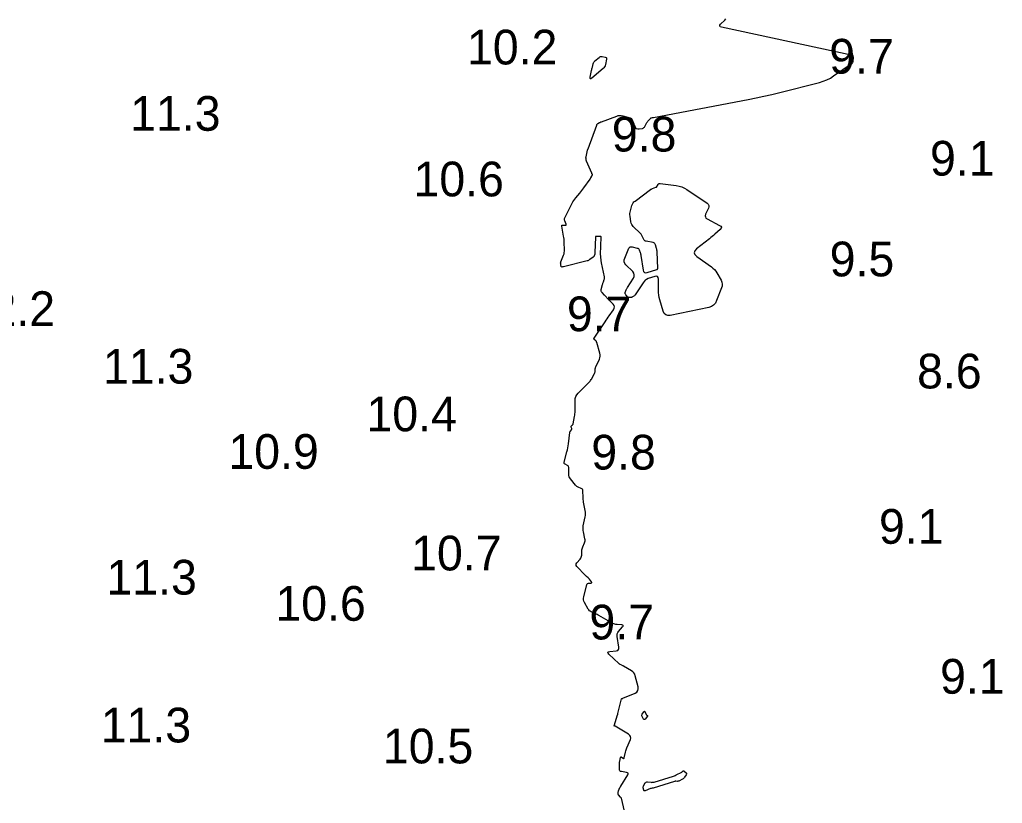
# Model space of a CAD drawing. Extents: x 1023796 to 1112670, y 656573 to 837340.
# Drawn here: x 1100633 to 1100774.5, y 688447.2 to 688560 of the extents above; entities that cross this region are included whole.
import ezdxf

# ---------------------------------------------------------------- set-up
doc = ezdxf.new("R2010")
doc.units = 0
doc.layers.add('V-CHAN-CONT-10FT', color=7, linetype='Continuous')
doc.layers.add('V-TOPO-SOUN', color=7, linetype='Continuous')

msp = doc.modelspace()

# ---------------------------------------------------------------- linework, layer by layer
at = {"layer": 'V-CHAN-CONT-10FT'}
msp.add_lwpolyline([(1100720.07, 688446.2), (1100719.72, 688447.69), (1100719.69, 688447.79), (1100719.65, 688447.88), (1100719.61, 688447.96), (1100719.55, 688448.04), (1100719.25, 688448.38), (1100719.21, 688448.44), (1100719.19, 688448.5), (1100719.18, 688448.57), (1100719.19, 688448.65), (1100719.26, 688448.99), (1100719.28, 688449.04), (1100719.29, 688449.1), (1100719.32, 688449.15), (1100719.34, 688449.21), (1100719.45, 688449.42), (1100719.48, 688449.47), (1100719.51, 688449.52), (1100719.54, 688449.57), (1100719.57, 688449.62), (1100720.56, 688451.24), (1100720.62, 688451.37), (1100720.61, 688451.48), (1100720.54, 688451.55), (1100720.4, 688451.59), (1100719.67, 688451.72), (1100719.54, 688451.76), (1100719.44, 688451.84), (1100719.38, 688451.94), (1100719.36, 688452.08), (1100719.36, 688452.8), (1100719.37, 688452.91), (1100719.38, 688453.02), (1100719.39, 688453.14), (1100719.42, 688453.25), (1100719.54, 688453.77), (1100719.56, 688453.83), (1100719.59, 688453.86), (1100719.63, 688453.86), (1100719.69, 688453.83), (1100719.92, 688453.65), (1100719.97, 688453.62), (1100720.02, 688453.62), (1100720.05, 688453.65), (1100720.07, 688453.71), (1100720.26, 688454.54), (1100720.3, 688454.7), (1100720.35, 688454.86), (1100720.4, 688455.01), (1100720.46, 688455.17), (1100720.95, 688456.33), (1100721.01, 688456.56), (1100720.99, 688456.77), (1100720.89, 688456.95), (1100720.7, 688457.1), (1100718.74, 688458.29), (1100718.72, 688458.29), (1100718.71, 688458.3), (1100718.7, 688458.3), (1100718.68, 688458.3), (1100718.62, 688458.3), (1100718.6, 688458.31), (1100718.6, 688458.31), (1100718.59, 688458.32), (1100718.6, 688458.33), (1100719.11, 688459.89), (1100719.12, 688459.91), (1100719.12, 688459.93), (1100719.12, 688459.94), (1100719.12, 688459.96), (1100719.12, 688460.03), (1100719.12, 688460.05), (1100719.13, 688460.06), (1100719.13, 688460.08), (1100719.13, 688460.1), (1100719.69, 688462.23), (1100719.7, 688462.25), (1100719.71, 688462.26), (1100719.72, 688462.27), (1100719.74, 688462.27), (1100719.81, 688462.27), (1100719.83, 688462.27), (1100719.84, 688462.27), (1100719.86, 688462.28), (1100719.88, 688462.28), (1100721.63, 688463.04), (1100721.88, 688463.19), (1100722.03, 688463.39), (1100722.09, 688463.64), (1100722.06, 688463.93), (1100721.66, 688465.53), (1100721.58, 688465.75), (1100721.46, 688465.94), (1100721.31, 688466.11), (1100721.11, 688466.25), (1100719.97, 688466.92), (1100719.91, 688466.95), (1100719.85, 688466.98), (1100719.79, 688467.01), (1100719.73, 688467.04), (1100719.49, 688467.15), (1100719.43, 688467.18), (1100719.37, 688467.22), (1100719.32, 688467.25), (1100719.27, 688467.3), (1100717.85, 688468.66), (1100717.73, 688468.8), (1100717.71, 688468.91), (1100717.8, 688468.99), (1100717.98, 688469.04), (1100718.92, 688469.14), (1100719.12, 688469.19), (1100719.25, 688469.3), (1100719.31, 688469.45), (1100719.31, 688469.66), (1100719.05, 688471.19), (1100719.04, 688471.39), (1100719.06, 688471.57), (1100719.13, 688471.74), (1100719.25, 688471.9), (1100719.83, 688472.57), (1100719.9, 688472.68), (1100719.91, 688472.77), (1100719.85, 688472.82), (1100719.71, 688472.85), (1100719.04, 688472.89), (1100718.87, 688472.92), (1100718.71, 688472.95), (1100718.55, 688473.01), (1100718.4, 688473.08), (1100716.43, 688474.2), (1100716.3, 688474.27), (1100716.16, 688474.35), (1100716.02, 688474.41), (1100715.87, 688474.48), (1100715.3, 688474.74), (1100715.17, 688474.81), (1100715.05, 688474.9), (1100714.95, 688475.01), (1100714.86, 688475.14), (1100714.34, 688476.06), (1100714.25, 688476.27), (1100714.21, 688476.47), (1100714.2, 688476.69), (1100714.23, 688476.91), (1100714.69, 688478.67), (1100714.72, 688478.75), (1100714.77, 688478.81), (1100714.83, 688478.84), (1100714.91, 688478.86), (1100715.28, 688478.88), (1100715.35, 688478.9), (1100715.39, 688478.93), (1100715.39, 688478.97), (1100715.35, 688479.04), (1100715.06, 688479.44), (1100715.02, 688479.49), (1100714.97, 688479.54), (1100714.92, 688479.59), (1100714.86, 688479.64), (1100714.64, 688479.81), (1100714.59, 688479.85), (1100714.53, 688479.9), (1100714.48, 688479.95), (1100714.43, 688480), (1100713.25, 688481.28), (1100713.16, 688481.41), (1100713.13, 688481.54), (1100713.16, 688481.66), (1100713.24, 688481.79), (1100713.72, 688482.34), (1100713.81, 688482.46), (1100713.88, 688482.59), (1100713.92, 688482.74), (1100713.94, 688482.89), (1100713.97, 688483.51), (1100713.98, 688483.66), (1100714.01, 688483.81), (1100714.05, 688483.95), (1100714.1, 688484.1), (1100714.35, 688484.66), (1100714.4, 688484.8), (1100714.43, 688484.94), (1100714.43, 688485.09), (1100714.41, 688485.24), (1100714.19, 688486.24), (1100714.15, 688486.45), (1100714.13, 688486.67), (1100714.14, 688486.89), (1100714.17, 688487.1), (1100714.43, 688488.4), (1100714.47, 688488.63), (1100714.48, 688488.86), (1100714.47, 688489.1), (1100714.44, 688489.33), (1100714.25, 688490.29), (1100714.22, 688490.51), (1100714.19, 688490.72), (1100714.17, 688490.93), (1100714.15, 688491.14), (1100714.11, 688492.2), (1100714.09, 688492.3), (1100714.04, 688492.39), (1100713.97, 688492.47), (1100713.88, 688492.52), (1100713.44, 688492.69), (1100713.33, 688492.74), (1100713.23, 688492.8), (1100713.15, 688492.87), (1100713.07, 688492.96), (1100712.34, 688493.88), (1100712.24, 688494.03), (1100712.16, 688494.2), (1100712.11, 688494.37), (1100712.09, 688494.56), (1100712.07, 688495.52), (1100712.06, 688495.61), (1100712.02, 688495.69), (1100711.97, 688495.76), (1100711.89, 688495.81), (1100711.55, 688496), (1100711.48, 688496.06), (1100711.43, 688496.12), (1100711.41, 688496.2), (1100711.43, 688496.29), (1100711.81, 688497.78), (1100711.88, 688498.06), (1100711.94, 688498.34), (1100711.99, 688498.63), (1100712.03, 688498.91), (1100712.22, 688500.57), (1100712.23, 688500.63), (1100712.25, 688500.68), (1100712.27, 688500.73), (1100712.31, 688500.77), (1100712.46, 688500.96), (1100712.49, 688501), (1100712.51, 688501.05), (1100712.51, 688501.09), (1100712.5, 688501.14), (1100712.42, 688501.35), (1100712.41, 688501.4), (1100712.41, 688501.44), (1100712.43, 688501.48), (1100712.46, 688501.52), (1100712.62, 688501.65), (1100712.65, 688501.69), (1100712.68, 688501.73), (1100712.7, 688501.77), (1100712.71, 688501.82), (1100712.92, 688502.86), (1100712.95, 688503.05), (1100712.97, 688503.24), (1100712.99, 688503.43), (1100712.99, 688503.62), (1100712.98, 688505.15), (1100713.01, 688505.46), (1100713.09, 688505.74), (1100713.23, 688506.01), (1100713.43, 688506.24), (1100715.14, 688507.97), (1100715.23, 688508.07), (1100715.32, 688508.19), (1100715.4, 688508.31), (1100715.47, 688508.43), (1100715.78, 688509.07), (1100715.81, 688509.14), (1100715.84, 688509.22), (1100715.86, 688509.3), (1100715.86, 688509.37), (1100715.88, 688509.69), (1100715.89, 688509.77), (1100715.91, 688509.85), (1100715.93, 688509.93), (1100715.96, 688510), (1100716.49, 688511.12), (1100716.57, 688511.33), (1100716.61, 688511.55), (1100716.61, 688511.77), (1100716.56, 688511.99), (1100716.11, 688513.53), (1100716.09, 688513.59), (1100716.06, 688513.65), (1100716.02, 688513.71), (1100715.97, 688513.76), (1100715.76, 688513.95), (1100715.72, 688514), (1100715.7, 688514.05), (1100715.7, 688514.1), (1100715.73, 688514.16), (1100717.31, 688516.52), (1100717.46, 688516.74), (1100717.6, 688516.95), (1100717.75, 688517.17), (1100717.91, 688517.38), (1100718.52, 688518.24), (1100718.63, 688518.45), (1100718.66, 688518.65), (1100718.6, 688518.84), (1100718.46, 688519.03), (1100717.58, 688519.97), (1100717.49, 688520.06), (1100717.4, 688520.16), (1100717.31, 688520.25), (1100717.22, 688520.34), (1100716.87, 688520.72), (1100716.8, 688520.82), (1100716.75, 688520.92), (1100716.74, 688521.04), (1100716.76, 688521.16), (1100716.94, 688521.86), (1100716.97, 688521.96), (1100717, 688522.05), (1100717.02, 688522.15), (1100717.06, 688522.24), (1100717.18, 688522.62), (1100717.21, 688522.71), (1100717.22, 688522.81), (1100717.22, 688522.91), (1100717.21, 688523), (1100716.8, 688524.99), (1100716.78, 688525.09), (1100716.76, 688525.19), (1100716.75, 688525.29), (1100716.74, 688525.4), (1100716.69, 688525.8), (1100716.68, 688525.9), (1100716.68, 688526.01), (1100716.67, 688526.11), (1100716.67, 688526.21), (1100716.74, 688528.69), (1100716.74, 688528.73), (1100716.72, 688528.77), (1100716.69, 688528.78), (1100716.64, 688528.79), (1100716.44, 688528.79), (1100716.38, 688528.79), (1100716.33, 688528.79), (1100716.28, 688528.79), (1100716.23, 688528.79), (1100716.02, 688528.8), (1100715.97, 688528.8), (1100715.94, 688528.78), (1100715.92, 688528.75), (1100715.91, 688528.7), (1100715.85, 688526.49), (1100715.85, 688526.43), (1100715.84, 688526.37), (1100715.83, 688526.31), (1100715.81, 688526.25), (1100715.75, 688526), (1100715.73, 688525.94), (1100715.7, 688525.89), (1100715.66, 688525.85), (1100715.61, 688525.81), (1100715.13, 688525.47), (1100715.03, 688525.41), (1100714.93, 688525.35), (1100714.82, 688525.31), (1100714.71, 688525.27), (1100711.32, 688524.43), (1100711.29, 688524.42), (1100711.26, 688524.41), (1100711.23, 688524.41), (1100711.2, 688524.4), (1100711.07, 688524.39), (1100711.04, 688524.4), (1100711.02, 688524.41), (1100711, 688524.42), (1100710.99, 688524.45), (1100710.93, 688524.71), (1100710.93, 688524.74), (1100710.92, 688524.78), (1100710.92, 688524.81), (1100710.92, 688524.85), (1100710.91, 688524.99), (1100710.91, 688525.02), (1100710.92, 688525.06), (1100710.93, 688525.09), (1100710.94, 688525.12), (1100711.34, 688526.12), (1100711.4, 688526.3), (1100711.44, 688526.48), (1100711.47, 688526.67), (1100711.47, 688526.86), (1100711.44, 688527.91), (1100711.43, 688528.15), (1100711.4, 688528.39), (1100711.37, 688528.63), (1100711.34, 688528.86), (1100711.08, 688530.29), (1100711.07, 688530.36), (1100711.1, 688530.41), (1100711.15, 688530.44), (1100711.22, 688530.44), (1100711.58, 688530.4), (1100711.66, 688530.4), (1100711.7, 688530.43), (1100711.71, 688530.48), (1100711.69, 688530.55), (1100711.5, 688531.04), (1100711.47, 688531.15), (1100711.46, 688531.26), (1100711.48, 688531.36), (1100711.52, 688531.47), (1100712.57, 688533.58), (1100712.68, 688533.78), (1100712.81, 688533.98), (1100712.94, 688534.17), (1100713.08, 688534.35), (1100713.69, 688535.05), (1100713.83, 688535.23), (1100713.98, 688535.41), (1100714.12, 688535.6), (1100714.25, 688535.79), (1100715.15, 688537.05), (1100715.18, 688537.1), (1100715.21, 688537.14), (1100715.23, 688537.18), (1100715.26, 688537.23), (1100715.4, 688537.47), (1100715.41, 688537.48), (1100715.41, 688537.49), (1100715.42, 688537.5), (1100715.42, 688537.51), (1100715.43, 688537.56), (1100715.44, 688537.57), (1100715.44, 688537.58), (1100715.44, 688537.59), (1100715.45, 688537.6), (1100715.49, 688537.7), (1100715.49, 688537.72), (1100715.49, 688537.74), (1100715.49, 688537.75), (1100715.48, 688537.77), (1100715.42, 688537.83), (1100715.41, 688537.85), (1100715.4, 688537.87), (1100715.39, 688537.89), (1100715.38, 688537.9), (1100714.65, 688539.65), (1100714.59, 688539.8), (1100714.57, 688539.96), (1100714.56, 688540.12), (1100714.58, 688540.28), (1100714.78, 688541.22), (1100714.78, 688541.24), (1100714.79, 688541.25), (1100714.79, 688541.27), (1100714.8, 688541.28), (1100714.83, 688541.34), (1100714.84, 688541.36), (1100714.85, 688541.37), (1100714.85, 688541.39), (1100714.86, 688541.4), (1100716.11, 688544.84), (1100716.13, 688544.9), (1100716.17, 688544.96), (1100716.22, 688545), (1100716.27, 688545.05), (1100716.52, 688545.2), (1100716.58, 688545.23), (1100716.64, 688545.26), (1100716.7, 688545.29), (1100716.77, 688545.32), (1100718.98, 688546.14), (1100719.19, 688546.2), (1100719.41, 688546.23), (1100719.62, 688546.22), (1100719.84, 688546.18), (1100720.9, 688545.9), (1100721.01, 688545.85), (1100721.1, 688545.79), (1100721.17, 688545.7), (1100721.23, 688545.6), (1100721.44, 688545.04), (1100721.47, 688544.97), (1100721.49, 688544.9), (1100721.52, 688544.83), (1100721.55, 688544.76), (1100721.68, 688544.44), (1100721.7, 688544.4), (1100721.73, 688544.36), (1100721.77, 688544.34), (1100721.81, 688544.33), (1100722.01, 688544.31), (1100722.06, 688544.3), (1100722.11, 688544.3), (1100722.16, 688544.3), (1100722.21, 688544.31), (1100722.68, 688544.36), (1100722.77, 688544.38), (1100722.84, 688544.42), (1100722.91, 688544.48), (1100722.96, 688544.55), (1100723.22, 688545.01), (1100723.27, 688545.1), (1100723.34, 688545.2), (1100723.4, 688545.29), (1100723.48, 688545.38), (1100723.88, 688545.84), (1100723.91, 688545.86), (1100723.93, 688545.88), (1100723.96, 688545.89), (1100724, 688545.9), (1100724.13, 688545.92), (1100724.17, 688545.92), (1100724.2, 688545.93), (1100724.24, 688545.93), (1100724.27, 688545.94), (1100737.89, 688548.52), (1100739.04, 688548.75), (1100740.18, 688549), (1100741.32, 688549.26), (1100742.46, 688549.54), (1100748.18, 688550.99), (1100748.72, 688551.15), (1100749.24, 688551.36), (1100749.74, 688551.61), (1100750.21, 688551.91), (1100752.86, 688553.76), (1100752.93, 688553.82), (1100752.97, 688553.88), (1100753.01, 688553.95), (1100753.03, 688554.04), (1100753.09, 688554.52), (1100753.09, 688554.54), (1100753.09, 688554.56), (1100753.08, 688554.58), (1100753.08, 688554.6), (1100753.04, 688554.7), (1100753.04, 688554.71), (1100753.04, 688554.73), (1100753.03, 688554.74), (1100753.03, 688554.75), (1100753.02, 688554.81), (1100753.02, 688554.82), (1100753.01, 688554.83), (1100753, 688554.84), (1100752.99, 688554.85), (1100734.06, 688558.95), (1100733.89, 688559.01), (1100733.81, 688559.1), (1100733.83, 688559.21), (1100733.94, 688559.35), (1100734.57, 688559.97), (1100734.68, 688560.12)], dxfattribs=at)
for points in [[(1100716.65, 688554.7), (1100716.76, 688554.71), (1100716.87, 688554.7), (1100717.34, 688554.61), (1100717.44, 688554.57), (1100717.5, 688554.51), (1100717.53, 688554.43), (1100717.52, 688554.33), (1100717.35, 688553.54), (1100717.3, 688553.37), (1100717.23, 688553.22), (1100717.14, 688553.09), (1100717.02, 688552.97), (1100715.4, 688551.58), (1100715.27, 688551.49), (1100715.19, 688551.48), (1100715.15, 688551.56), (1100715.17, 688551.72), (1100715.37, 688552.71), (1100715.4, 688552.84), (1100715.42, 688552.96), (1100715.45, 688553.08), (1100715.48, 688553.2), (1100715.6, 688553.68), (1100715.64, 688553.79), (1100715.7, 688553.9), (1100715.77, 688553.99), (1100715.85, 688554.08), (1100716.46, 688554.59), (1100716.55, 688554.66)], [(1100731.74, 688531.6), (1100731.83, 688531.45), (1100732.01, 688531.32), (1100733.8, 688530.39), (1100733.98, 688530.26), (1100734.05, 688530.12), (1100734.01, 688529.97), (1100733.88, 688529.81), (1100733.11, 688529.12), (1100732.92, 688528.95), (1100732.73, 688528.79), (1100732.53, 688528.63), (1100732.33, 688528.47), (1100730.49, 688527.03), (1100730.21, 688526.74), (1100730.12, 688526.46), (1100730.22, 688526.18), (1100730.52, 688525.9), (1100732.61, 688524.43), (1100732.84, 688524.24), (1100733.06, 688524.03), (1100733.24, 688523.8), (1100733.41, 688523.54), (1100734.01, 688522.48), (1100734.13, 688522.21), (1100734.18, 688521.94), (1100734.16, 688521.66), (1100734.09, 688521.38), (1100733.37, 688519.56), (1100733.18, 688519.2), (1100732.93, 688518.91), (1100732.61, 688518.71), (1100732.22, 688518.58), (1100726.7, 688517.42), (1100726.34, 688517.39), (1100726.05, 688517.49), (1100725.83, 688517.7), (1100725.68, 688518.03), (1100725.2, 688519.67), (1100725.11, 688520.01), (1100725.05, 688520.36), (1100725.01, 688520.71), (1100725, 688521.06), (1100724.98, 688522.67), (1100724.95, 688522.88), (1100724.86, 688523.01), (1100724.7, 688523.06), (1100724.49, 688523.02), (1100723.52, 688522.72), (1100723.29, 688522.62), (1100723.09, 688522.49), (1100722.92, 688522.33), (1100722.77, 688522.13), (1100721.65, 688520.37), (1100721.61, 688520.32), (1100721.56, 688520.27), (1100721.51, 688520.23), (1100721.45, 688520.19), (1100721.18, 688520.05), (1100721.14, 688520.03), (1100721.09, 688520.01), (1100721.04, 688520), (1100720.99, 688520), (1100720.78, 688520), (1100720.73, 688520), (1100720.68, 688520.02), (1100720.64, 688520.04), (1100720.6, 688520.07), (1100720.29, 688520.4), (1100720.24, 688520.47), (1100720.21, 688520.54), (1100720.21, 688520.62), (1100720.22, 688520.71), (1100720.35, 688521.1), (1100720.39, 688521.19), (1100720.43, 688521.28), (1100720.47, 688521.37), (1100720.52, 688521.45), (1100721.38, 688522.8), (1100721.49, 688523.05), (1100721.51, 688523.28), (1100721.44, 688523.51), (1100721.28, 688523.73), (1100720.31, 688524.69), (1100720.14, 688524.92), (1100720.05, 688525.16), (1100720.05, 688525.42), (1100720.13, 688525.69), (1100720.75, 688527.09), (1100720.82, 688527.21), (1100720.92, 688527.29), (1100721.05, 688527.32), (1100721.2, 688527.31), (1100721.94, 688527.13), (1100722.03, 688527.1), (1100722.11, 688527.05), (1100722.17, 688526.98), (1100722.22, 688526.88), (1100722.36, 688526.48), (1100722.39, 688526.38), (1100722.42, 688526.28), (1100722.44, 688526.17), (1100722.46, 688526.07), (1100722.79, 688523.95), (1100722.86, 688523.74), (1100722.97, 688523.62), (1100723.14, 688523.57), (1100723.35, 688523.61), (1100724.78, 688524.06), (1100724.79, 688524.06), (1100724.81, 688524.07), (1100724.82, 688524.08), (1100724.83, 688524.09), (1100724.87, 688524.13), (1100724.88, 688524.14), (1100724.89, 688524.15), (1100724.9, 688524.16), (1100724.9, 688524.17), (1100724.81, 688526.56), (1100724.8, 688526.69), (1100724.78, 688526.82), (1100724.75, 688526.95), (1100724.72, 688527.08), (1100724.57, 688527.6), (1100724.52, 688527.71), (1100724.44, 688527.8), (1100724.35, 688527.87), (1100724.23, 688527.91), (1100723.22, 688528.1), (1100723.11, 688528.14), (1100723.01, 688528.19), (1100722.94, 688528.27), (1100722.88, 688528.37), (1100722.67, 688528.82), (1100722.61, 688528.93), (1100722.55, 688529.04), (1100722.48, 688529.13), (1100722.39, 688529.22), (1100721.37, 688530.23), (1100721.24, 688530.37), (1100721.14, 688530.54), (1100721.07, 688530.71), (1100721.03, 688530.91), (1100720.91, 688531.7), (1100720.89, 688531.9), (1100720.89, 688532.1), (1100720.91, 688532.29), (1100720.96, 688532.49), (1100721.18, 688533.26), (1100721.25, 688533.45), (1100721.35, 688533.62), (1100721.47, 688533.76), (1100721.62, 688533.89), (1100723.84, 688535.54), (1100723.91, 688535.59), (1100723.98, 688535.63), (1100724.06, 688535.67), (1100724.14, 688535.7), (1100724.61, 688535.88), (1100724.62, 688535.88), (1100724.62, 688535.88), (1100724.63, 688535.88), (1100724.64, 688535.88), (1100724.67, 688535.87), (1100724.68, 688535.87), (1100724.68, 688535.87), (1100724.69, 688535.88), (1100724.69, 688535.88), (1100724.97, 688536.3), (1100725.02, 688536.36), (1100725.08, 688536.41), (1100725.16, 688536.43), (1100725.24, 688536.43), (1100727.56, 688536.13), (1100727.96, 688536.05), (1100728.35, 688535.93), (1100728.72, 688535.76), (1100729.08, 688535.55), (1100731.99, 688533.58), (1100732.15, 688533.43), (1100732.24, 688533.26), (1100732.25, 688533.07), (1100732.19, 688532.87), (1100731.78, 688531.99), (1100731.72, 688531.78)], [(1100723.43, 688459.76), (1100723.43, 688459.74), (1100723.41, 688459.71), (1100723.07, 688459.28), (1100723, 688459.22), (1100722.94, 688459.21), (1100722.89, 688459.23), (1100722.84, 688459.3), (1100722.64, 688459.67), (1100722.6, 688459.76), (1100722.59, 688459.84), (1100722.61, 688459.92), (1100722.65, 688460), (1100722.89, 688460.35), (1100722.93, 688460.4), (1100722.97, 688460.41), (1100723.01, 688460.39), (1100723.04, 688460.34), (1100723.21, 688459.98), (1100723.22, 688459.95), (1100723.24, 688459.92), (1100723.26, 688459.9), (1100723.29, 688459.88), (1100723.4, 688459.8), (1100723.42, 688459.78)], [(1100729.03, 688451.41), (1100729.03, 688451.35), (1100728.99, 688451.28), (1100728.76, 688450.91), (1100728.7, 688450.83), (1100728.63, 688450.76), (1100728.56, 688450.7), (1100728.47, 688450.65), (1100727.93, 688450.37), (1100727.88, 688450.35), (1100727.83, 688450.33), (1100727.78, 688450.33), (1100727.73, 688450.32), (1100727.51, 688450.33), (1100727.46, 688450.33), (1100727.4, 688450.33), (1100727.35, 688450.32), (1100727.3, 688450.31), (1100724.21, 688449.35), (1100724.18, 688449.34), (1100724.15, 688449.33), (1100724.11, 688449.33), (1100724.08, 688449.32), (1100723.95, 688449.31), (1100723.92, 688449.31), (1100723.89, 688449.3), (1100723.86, 688449.29), (1100723.83, 688449.28), (1100723.07, 688448.97), (1100723, 688448.95), (1100722.94, 688448.97), (1100722.9, 688449), (1100722.88, 688449.07), (1100722.8, 688449.39), (1100722.79, 688449.47), (1100722.8, 688449.54), (1100722.82, 688449.62), (1100722.85, 688449.69), (1100723.1, 688450.09), (1100723.16, 688450.17), (1100723.23, 688450.22), (1100723.32, 688450.25), (1100723.42, 688450.25), (1100723.92, 688450.19), (1100724.04, 688450.18), (1100724.15, 688450.19), (1100724.27, 688450.2), (1100724.38, 688450.23), (1100727.16, 688451.09), (1100727.29, 688451.14), (1100727.41, 688451.18), (1100727.53, 688451.24), (1100727.65, 688451.29), (1100728.27, 688451.61), (1100728.31, 688451.63), (1100728.34, 688451.66), (1100728.38, 688451.68), (1100728.41, 688451.71), (1100728.55, 688451.82), (1100728.58, 688451.84), (1100728.62, 688451.84), (1100728.65, 688451.84), (1100728.68, 688451.81), (1100728.97, 688451.53), (1100729.01, 688451.48)]]:
    msp.add_lwpolyline(points, close=True, dxfattribs=at)

# ---------------------------------------------------------------- texts
at = {"layer": 'V-TOPO-SOUN'}
for s, p in [('10.2 ', (1100697.43, 688553.57)), ('9.7', (1100749.58, 688552.25)), ('11.3 ', (1100648.94, 688544.02)), ('9.8', (1100718.28, 688541.03)), ('9.1', (1100764.08, 688537.56)), ('10.6 ', (1100689.73, 688534.57)), ('9.5', (1100749.64, 688523.05)), ('12.2 ', (1100625.12, 688515.9)), ('9.7', (1100711.81, 688515.15)), ('11.3 ', (1100645.03, 688507.6)), ('8.6', (1100762.22, 688506.91)), ('10.4 ', (1100682.96, 688500.74)), ('10.9 ', (1100663.08, 688495.33)), ('9.8', (1100715.32, 688495.23)), ('9.1', (1100756.73, 688484.54)), ('10.7 ', (1100689.39, 688480.7)), ('11.3 ', (1100645.53, 688477.22)), ('10.6 ', (1100669.85, 688473.45)), ('9.7', (1100715.06, 688470.76)), ('9.1', (1100765.53, 688462.95)), ('11.3 ', (1100644.71, 688455.93)), ('10.5 ', (1100685.32, 688452.91))]:
    msp.add_text(s, height=5, dxfattribs=at).set_placement(p)

doc.saveas('drawing.dxf')
